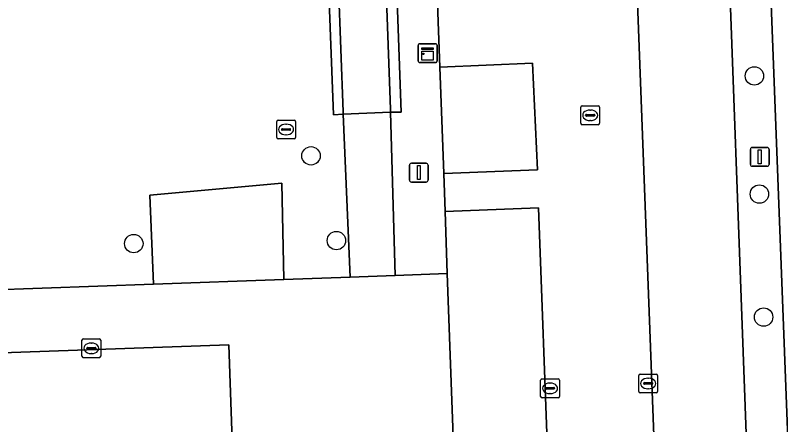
# Model space of a CAD drawing. Extents: x 160554 to 161248, y 385329 to 386506.
# Drawn here: x 160976.74 to 161017.41, y 386271.75 to 386293.5 of the extents above; entities that cross this region are included whole.
import ezdxf

# ---------------------------------------------------------------- set-up
doc = ezdxf.new("R2010")
doc.units = 0
for name, color, linetype in [('IMGEO_Boom', 7, 'Continuous'), ('IMGEO_Erf', 7, 'Continuous'), ('IMGEO_Groenvoorziening', 7, 'Continuous'), ('IMGEO_Kast', 7, 'Continuous'), ('IMGEO_Kolk', 7, 'Continuous'), ('IMGEO_Lichtmast', 7, 'Continuous'), ('IMGEO_Muur', 7, 'Continuous'), ('IMGEO_Parkeervlak_open', 7, 'Continuous'), ('IMGEO_Rijbaan_lokaal_open', 7, 'Continuous'), ('IMGEO_Rioolput', 7, 'Continuous'), ('IMGEO_Terreindeel_halfverhard', 7, 'Continuous'), ('IMGEO_Voetpad_open', 7, 'Continuous')]:
    doc.layers.add(name, color=color, linetype=linetype)

msp = doc.modelspace()

# ---------------------------------------------------------------- linework, layer by layer
at = {"layer": 'IMGEO_Boom'}
for centre in [(161016.014, 386290.277), (160992.456, 386286.031), (161016.282, 386283.998), (160983.041, 386281.368), (160993.808, 386281.53), (161016.503, 386277.464)]:
    msp.add_circle(centre, 0.489, dxfattribs=at)
at = {"layer": 'IMGEO_Erf'}
for points in [[(160994.163, 386288.24), (160993.643, 386288.206), (160992.36, 386322.091), (160990.282, 386321.981), (160970.348, 386300.588), (160948.833, 386320.616), (160949.256, 386321.071), (160951.07, 386323.022), (160949.909, 386324.124), (160949.583, 386324.434), (160950.907, 386325.887), (160947.264, 386329.292), (160951.322, 386333.702), (160953.728, 386336.316), (160951.509, 386338.233), (160951.632, 386338.361), (160960.416, 386347.535)], [(160913.814, 386278.511), (160919.71, 386278.725), (160919.626, 386281.063), (160948.404, 386282.158), (160948.577, 386277.944), (160984.081, 386279.215), (160983.897, 386283.941), (160990.9, 386284.585), (160991.02, 386279.464), (160994.541, 386279.59), (160994.163, 386288.24)]]:
    msp.add_lwpolyline(points, dxfattribs=at)
msp.add_lwpolyline([(160999.3, 386290.739), (160999.178, 386294.127), (160998.578, 386294.104), (160997.292, 386327.372), (160997.312, 386328.067), (160997.256, 386328.445), (160997.922, 386328.462), (160997.852, 386329.868), (160995.766, 386329.772), (160997.254, 386288.357), (160996.686, 386288.351), (160996.935, 386279.677), (160999.69, 386279.778), (160999.577, 386283.08), (160999.505, 386285.091)], close=True, dxfattribs=at)
at = {"layer": 'IMGEO_Groenvoorziening'}
msp.add_lwpolyline([(160983.748, 386243.1), (160989.24, 386243.256), (160989.087, 386247.587), (160988.085, 386275.995), (160944.362, 386274.442), (160944.275, 386276.906), (160940.297, 386276.761), (160938.174, 386276.684), (160936.5, 386276.623), (160922.467, 386276.113), (160916.379, 386275.892), (160916.727, 386266.406), (160922.836, 386266.648), (160923.086, 386260.496), (160923.128, 386260.498), (160924.826, 386260.56), (160929.218, 386260.72), (160929.444, 386254.763), (160928.056, 386254.705), (160928.494, 386241.814), (160930.5, 386241.876), (160930.553, 386240.227), (160931.569, 386240.218)], dxfattribs=at)
at = {"layer": 'IMGEO_Kast'}
for p, q in [((160998.153, 386291.058), (160998.153, 386291.899)), ((160998.153, 386291.899), (160998.153, 386291.058)), ((160998.228, 386291.983), (160999.069, 386291.983)), ((160999.069, 386291.983), (160998.228, 386291.983)), ((160999.153, 386291.908), (160999.153, 386291.067)), ((160999.153, 386291.067), (160999.153, 386291.908)), ((160999.078, 386290.983), (160998.237, 386290.983)), ((160998.237, 386290.983), (160999.078, 386290.983))]:
    msp.add_line(p, q, dxfattribs=at)
for points in [[(160998.348, 386291.773), (160998.948, 386291.773), (160998.948, 386291.688), (160998.348, 386291.688), (160998.348, 386291.773)], [(160998.348, 386291.598), (160998.948, 386291.598), (160998.948, 386291.109), (160998.348, 386291.109), (160998.348, 386291.598)]]:
    msp.add_lwpolyline(points, dxfattribs=at)
msp.add_circle((160998.432, 386291.447), 0.0377, dxfattribs=at)
for centre, start, end in [((160998.231, 386291.905), 92.4484, 184.2845), ((160998.231, 386291.905), 92.4484, 184.2845), ((160999.075, 386291.905), 2.4484, 94.2845), ((160999.075, 386291.905), 2.4484, 94.2845), ((160998.231, 386291.061), 182.4484, 274.2845), ((160998.231, 386291.061), 182.4484, 274.2845), ((160999.075, 386291.061), 272.4484, 4.2845), ((160999.075, 386291.061), 272.4484, 4.2845)]:
    msp.add_arc(centre, 0.0779, start, end, dxfattribs=at)
at = {"layer": 'IMGEO_Kolk'}
for p, q in [((160980.283, 386275.381), (160980.283, 386276.233)), ((160980.358, 386276.307), (160981.21, 386276.307)), ((160981.284, 386276.233), (160981.284, 386275.381)), ((160980.542, 386275.801), (160980.542, 386275.813)), ((160980.98, 386275.764), (160980.582, 386275.764)), ((160980.585, 386275.85), (160980.983, 386275.85)), ((160980.771, 386276.087), (160980.796, 386276.087)), ((160981.026, 386275.813), (160981.026, 386275.801)), ((160980.794, 386275.527), (160980.769, 386275.527)), ((160981.21, 386275.307), (160980.358, 386275.307)), ((161004.656, 386273.253), (161004.656, 386274.105)), ((161004.731, 386274.179), (161005.583, 386274.179)), ((161005.657, 386274.105), (161005.657, 386273.253)), ((161009.871, 386273.512), (161009.871, 386274.364)), ((161009.946, 386274.438), (161010.798, 386274.438)), ((161010.359, 386274.218), (161010.384, 386274.218)), ((161010.872, 386274.364), (161010.872, 386273.512)), ((161004.958, 386273.722), (161005.356, 386273.722)), ((161005.144, 386273.959), (161005.169, 386273.959)), ((161010.13, 386273.932), (161010.13, 386273.944)), ((161010.568, 386273.895), (161010.17, 386273.895)), ((161010.173, 386273.981), (161010.571, 386273.981)), ((161010.614, 386273.944), (161010.614, 386273.932)), ((161004.915, 386273.673), (161004.915, 386273.685)), ((161005.353, 386273.636), (161004.955, 386273.636)), ((161005.167, 386273.399), (161005.142, 386273.399)), ((161005.399, 386273.685), (161005.399, 386273.673)), ((161010.798, 386273.438), (161009.946, 386273.438)), ((161010.382, 386273.658), (161010.357, 386273.658)), ((161005.583, 386273.179), (161004.731, 386273.179))]:
    msp.add_line(p, q, dxfattribs=at)
for points in [[(160980.283, 386275.381), (160980.283, 386276.233)], [(160980.358, 386276.307), (160981.21, 386276.307)], [(160981.284, 386276.233), (160981.284, 386275.381)], [(160981.21, 386275.307), (160980.358, 386275.307)], [(161004.656, 386273.253), (161004.656, 386274.105)], [(161004.731, 386274.179), (161005.583, 386274.179)], [(161005.657, 386274.105), (161005.657, 386273.253)], [(161009.871, 386273.512), (161009.871, 386274.364)], [(161009.946, 386274.438), (161010.798, 386274.438)], [(161010.872, 386274.364), (161010.872, 386273.512)], [(161010.798, 386273.438), (161009.946, 386273.438)], [(161005.583, 386273.179), (161004.731, 386273.179)]]:
    msp.add_lwpolyline(points, dxfattribs=at)
for centre, radius, start, end in [((160980.36, 386276.231), 0.0765, 91.552, 178.448), ((160980.36, 386276.231), 0.0765, 91.552, 178.448), ((160981.208, 386276.231), 0.0765, 1.552, 88.448), ((160981.208, 386276.231), 0.0765, 1.552, 88.448), ((160980.582, 386275.81), 0.0403, 85.8775, 175.7526), ((160980.579, 386275.8), 0.0366, 178.938, 274.7102), ((160980.983, 386275.807), 0.043, 264.8664, 352.4533), ((160980.987, 386275.812), 0.0386, 1.7309, 96.639), ((160980.36, 386275.383), 0.0765, 181.552, 268.448), ((160980.36, 386275.383), 0.0765, 181.552, 268.448), ((160981.208, 386275.383), 0.0765, 271.552, 358.448), ((160981.208, 386275.383), 0.0765, 271.552, 358.448), ((161004.733, 386274.103), 0.0765, 91.552, 178.448), ((161004.733, 386274.103), 0.0765, 91.552, 178.448), ((161005.581, 386274.103), 0.0765, 1.552, 88.448), ((161005.581, 386274.103), 0.0765, 1.552, 88.448), ((161009.948, 386274.362), 0.0765, 91.552, 178.448), ((161009.948, 386274.362), 0.0765, 91.552, 178.448), ((161010.796, 386274.362), 0.0765, 1.552, 88.448), ((161010.796, 386274.362), 0.0765, 1.552, 88.448), ((161004.955, 386273.682), 0.0403, 85.8775, 175.7526), ((161005.36, 386273.684), 0.0386, 1.7309, 96.639), ((161010.17, 386273.941), 0.0403, 85.8775, 175.7526), ((161010.167, 386273.931), 0.0366, 178.938, 274.7102), ((161010.571, 386273.938), 0.043, 264.8664, 352.4533), ((161010.575, 386273.943), 0.0386, 1.7309, 96.639), ((161004.952, 386273.672), 0.0366, 178.938, 274.7102), ((161005.356, 386273.679), 0.043, 264.8664, 352.4533), ((161009.948, 386273.514), 0.0765, 181.552, 268.448), ((161009.948, 386273.514), 0.0765, 181.552, 268.448), ((161010.796, 386273.514), 0.0765, 271.552, 358.448), ((161010.796, 386273.514), 0.0765, 271.552, 358.448), ((161004.733, 386273.255), 0.0765, 181.552, 268.448), ((161004.733, 386273.255), 0.0765, 181.552, 268.448), ((161005.581, 386273.255), 0.0765, 271.552, 358.448), ((161005.581, 386273.255), 0.0765, 271.552, 358.448)]:
    msp.add_arc(centre, radius, start, end, dxfattribs=at)
for centre, major_axis, ratio, start_param, end_param in [((160980.77, 386275.807), (-0.387, 0.002), 0.722429, 4.712389, 7.853982), ((160980.795, 386275.807), (-0.39, 0.002), 0.717154, 1.570796, 4.712389), ((161010.358, 386273.938), (-0.387, 0.002), 0.722429, 4.712389, 7.853982), ((161010.383, 386273.938), (-0.39, 0.002), 0.717154, 1.570796, 4.712389), ((161005.143, 386273.679), (-0.387, 0.002), 0.722429, 4.712389, 7.853982), ((161005.168, 386273.679), (-0.39, 0.002), 0.717154, 1.570796, 4.712389)]:
    msp.add_ellipse(centre, major_axis=major_axis, ratio=ratio, start_param=start_param, end_param=end_param, dxfattribs=at)
at = {"layer": 'IMGEO_Lichtmast'}
for p, q in [((161015.802, 386285.576), (161015.802, 386286.376)), ((161015.802, 386286.376), (161015.802, 386285.576)), ((161015.902, 386286.476), (161016.692, 386286.476)), ((161016.692, 386286.476), (161015.902, 386286.476)), ((161016.792, 386286.376), (161016.792, 386285.576)), ((161016.792, 386285.576), (161016.792, 386286.376)), ((160997.689, 386284.741), (160997.689, 386285.541)), ((160997.689, 386285.541), (160997.689, 386284.741)), ((160997.789, 386285.641), (160998.579, 386285.641)), ((160998.579, 386285.641), (160997.789, 386285.641)), ((160998.679, 386285.541), (160998.679, 386284.741)), ((160998.679, 386284.741), (160998.679, 386285.541)), ((161016.692, 386285.476), (161015.902, 386285.476)), ((161015.902, 386285.476), (161016.692, 386285.476)), ((160998.579, 386284.641), (160997.789, 386284.641)), ((160997.789, 386284.641), (160998.579, 386284.641))]:
    msp.add_line(p, q, dxfattribs=at)
for points in [[(161016.222, 386286.351), (161016.372, 386286.351), (161016.372, 386285.601), (161016.222, 386285.601), (161016.222, 386286.351)], [(160998.109, 386285.516), (160998.259, 386285.516), (160998.259, 386284.766), (160998.109, 386284.766), (160998.109, 386285.516)]]:
    msp.add_lwpolyline(points, dxfattribs=at)
for centre, start, end in [((161015.902, 386286.376), 90, 180), ((161015.902, 386286.376), 90, 180), ((161016.692, 386286.376), 0, 90), ((161016.692, 386286.376), 360, 90), ((160997.789, 386285.541), 90, 180), ((160997.789, 386285.541), 90, 180), ((160998.579, 386285.541), 0, 90), ((160998.579, 386285.541), 360, 90), ((161015.902, 386285.576), 180, 270), ((161015.902, 386285.576), 180, 270), ((161016.692, 386285.576), 270, 0), ((161016.692, 386285.576), 270, 0), ((160997.789, 386284.741), 180, 270), ((160997.789, 386284.741), 180, 270), ((160998.579, 386284.741), 270, 0), ((160998.579, 386284.741), 270, 0)]:
    msp.add_arc(centre, 0.1, start, end, dxfattribs=at)
at = {"layer": 'IMGEO_Muur'}
for points in [[(160995.766, 386329.772), (160997.852, 386329.868), (160999.111, 386329.926), (160999.116, 386330.507), (160998.758, 386330.49), (160995.391, 386330.33), (160995.168, 386330.319), (160995.234, 386328.489), (160996.68, 386288.517), (160996.683, 386288.428), (160996.686, 386288.351), (160997.254, 386288.357)], [(160989.914, 386322.568), (160990.404, 386322.112), (160990.282, 386321.981), (160992.36, 386322.091), (160993.643, 386288.206), (160994.163, 386288.24), (160994.158, 386288.371), (160992.674, 386328.34), (160992.123, 386328.3), (160992.329, 386322.68)]]:
    msp.add_lwpolyline(points, close=True, dxfattribs=at)
at = {"layer": 'IMGEO_Parkeervlak_open'}
for points in [[(161020.526, 386331.276), (161015.492, 386331.095), (161018.326, 386257.133), (161018.381, 386255.482), (161018.644, 386247.564), (161023.639, 386247.743), (161022.871, 386268.329)], [(161013.378, 386330.986), (161008.423, 386330.803), (161010.875, 386265.549), (161011.522, 386247.321), (161016.429, 386247.494), (161016.166, 386255.399)], [(160999.3, 386290.739), (160999.505, 386285.091), (161004.482, 386285.284), (161004.232, 386290.952)], [(160999.577, 386283.08), (160999.69, 386279.778), (161000.024, 386270.631), (161000.055, 386269.78), (161001.112, 386241.443), (161006.088, 386241.62), (161004.545, 386283.268)]]:
    msp.add_lwpolyline(points, close=True, dxfattribs=at)
at = {"layer": 'IMGEO_Rijbaan_lokaal_open'}
for points in [[(160998.677, 386332.981), (160998.758, 386330.49), (160999.116, 386330.507), (160999.111, 386329.926), (160997.852, 386329.868), (160997.922, 386328.462), (160997.256, 386328.445), (160997.312, 386328.067), (161002.841, 386328.259), (161004.048, 386294.313), (160999.178, 386294.127), (160999.3, 386290.739), (161004.232, 386290.952), (161004.482, 386285.284), (160999.505, 386285.091), (160999.577, 386283.08), (161004.545, 386283.268), (161006.088, 386241.62)], [(161000.024, 386270.631), (160999.69, 386279.778), (160996.935, 386279.677), (160994.541, 386279.59), (160991.02, 386279.464), (160984.081, 386279.215), (160948.577, 386277.944), (160948.404, 386282.158), (160919.626, 386281.063), (160919.71, 386278.725), (160913.814, 386278.511)], [(160916.727, 386266.406), (160916.379, 386275.892), (160922.467, 386276.113), (160936.5, 386276.623), (160938.174, 386276.684), (160940.297, 386276.761), (160944.275, 386276.906), (160944.362, 386274.442), (160988.085, 386275.995), (160989.087, 386247.587)]]:
    msp.add_lwpolyline(points, dxfattribs=at)
msp.add_lwpolyline([(161013.378, 386330.986), (161015.492, 386331.095), (161020.526, 386331.276), (161022.871, 386268.329), (161023.639, 386247.743), (161018.644, 386247.564), (161018.498, 386247.559), (161016.429, 386247.494), (161011.522, 386247.321), (161010.875, 386265.549), (161008.423, 386330.803)], close=True, dxfattribs=at)
at = {"layer": 'IMGEO_Rioolput'}
for p, q in [((161006.79, 386287.76), (161006.79, 386288.612)), ((161006.865, 386288.686), (161007.717, 386288.686)), ((161007.278, 386288.466), (161007.303, 386288.466)), ((161007.791, 386288.612), (161007.791, 386287.76)), ((160990.707, 386287.932), (160991.559, 386287.932)), ((161007.049, 386288.18), (161007.049, 386288.192)), ((161007.487, 386288.143), (161007.089, 386288.143)), ((161007.092, 386288.229), (161007.49, 386288.229)), ((161007.533, 386288.192), (161007.533, 386288.18)), ((160990.632, 386287.006), (160990.632, 386287.858)), ((160991.12, 386287.712), (160991.145, 386287.712)), ((160991.633, 386287.858), (160991.633, 386287.006)), ((161007.717, 386287.686), (161006.865, 386287.686)), ((161007.301, 386287.906), (161007.276, 386287.906)), ((160990.891, 386287.426), (160990.891, 386287.438)), ((160991.329, 386287.389), (160990.931, 386287.389)), ((160990.934, 386287.475), (160991.332, 386287.475)), ((160991.143, 386287.152), (160991.118, 386287.152)), ((160991.375, 386287.438), (160991.375, 386287.426)), ((160991.559, 386286.932), (160990.707, 386286.932))]:
    msp.add_line(p, q, dxfattribs=at)
for points in [[(161006.79, 386287.76), (161006.79, 386288.612)], [(161006.865, 386288.686), (161007.717, 386288.686)], [(161007.791, 386288.612), (161007.791, 386287.76)], [(160990.707, 386287.932), (160991.559, 386287.932)], [(160990.632, 386287.006), (160990.632, 386287.858)], [(160991.633, 386287.858), (160991.633, 386287.006)], [(161007.717, 386287.686), (161006.865, 386287.686)], [(160991.559, 386286.932), (160990.707, 386286.932)]]:
    msp.add_lwpolyline(points, dxfattribs=at)
for centre, radius, start, end in [((161006.867, 386288.61), 0.0765, 91.552, 178.448), ((161006.867, 386288.61), 0.0765, 91.552, 178.448), ((161007.715, 386288.61), 0.0765, 1.552, 88.448), ((161007.715, 386288.61), 0.0765, 1.552, 88.448), ((160990.709, 386287.856), 0.0765, 91.552, 178.448), ((160990.709, 386287.856), 0.0765, 91.552, 178.448), ((160991.557, 386287.856), 0.0765, 1.552, 88.448), ((160991.557, 386287.856), 0.0765, 1.552, 88.448), ((161007.089, 386288.189), 0.0403, 85.8775, 175.7526), ((161007.086, 386288.179), 0.0366, 178.938, 274.7102), ((161007.49, 386288.186), 0.043, 264.8664, 352.4533), ((161007.494, 386288.191), 0.0386, 1.7309, 96.639), ((161006.867, 386287.762), 0.0765, 181.552, 268.448), ((161006.867, 386287.762), 0.0765, 181.552, 268.448), ((161007.715, 386287.762), 0.0765, 271.552, 358.448), ((161007.715, 386287.762), 0.0765, 271.552, 358.448), ((160990.931, 386287.435), 0.0403, 85.8775, 175.7526), ((160990.928, 386287.425), 0.0366, 178.938, 274.7102), ((160991.332, 386287.432), 0.043, 264.8664, 352.4533), ((160991.336, 386287.437), 0.0386, 1.7309, 96.639), ((160990.709, 386287.008), 0.0765, 181.552, 268.448), ((160990.709, 386287.008), 0.0765, 181.552, 268.448), ((160991.557, 386287.008), 0.0765, 271.552, 358.448), ((160991.557, 386287.008), 0.0765, 271.552, 358.448)]:
    msp.add_arc(centre, radius, start, end, dxfattribs=at)
for centre, major_axis, ratio, start_param, end_param in [((161007.277, 386288.186), (-0.387, 0.002), 0.722429, 4.712389, 7.853982), ((161007.302, 386288.186), (-0.39, 0.002), 0.717154, 1.570796, 4.712389), ((160991.119, 386287.432), (-0.387, 0.002), 0.722429, 4.712389, 7.853982), ((160991.144, 386287.432), (-0.39, 0.002), 0.717154, 1.570796, 4.712389)]:
    msp.add_ellipse(centre, major_axis=major_axis, ratio=ratio, start_param=start_param, end_param=end_param, dxfattribs=at)
at = {"layer": 'IMGEO_Terreindeel_halfverhard'}
msp.add_lwpolyline([(161015.492, 386331.095), (161013.378, 386330.986), (161016.166, 386255.399), (161016.429, 386247.494), (161018.498, 386247.559), (161018.644, 386247.564), (161018.381, 386255.482), (161018.326, 386257.133)], close=True, dxfattribs=at)
at = {"layer": 'IMGEO_Voetpad_open'}
for points in [[(160995.234, 386328.489), (160992.674, 386328.34), (160994.158, 386288.371), (160994.163, 386288.24), (160996.686, 386288.351), (160996.683, 386288.428), (160996.68, 386288.517)], [(160996.686, 386288.351), (160994.163, 386288.24), (160994.541, 386279.59), (160996.935, 386279.677)], [(160984.081, 386279.215), (160991.02, 386279.464), (160990.9, 386284.585), (160983.897, 386283.941)]]:
    msp.add_lwpolyline(points, close=True, dxfattribs=at)

doc.saveas('drawing.dxf')
